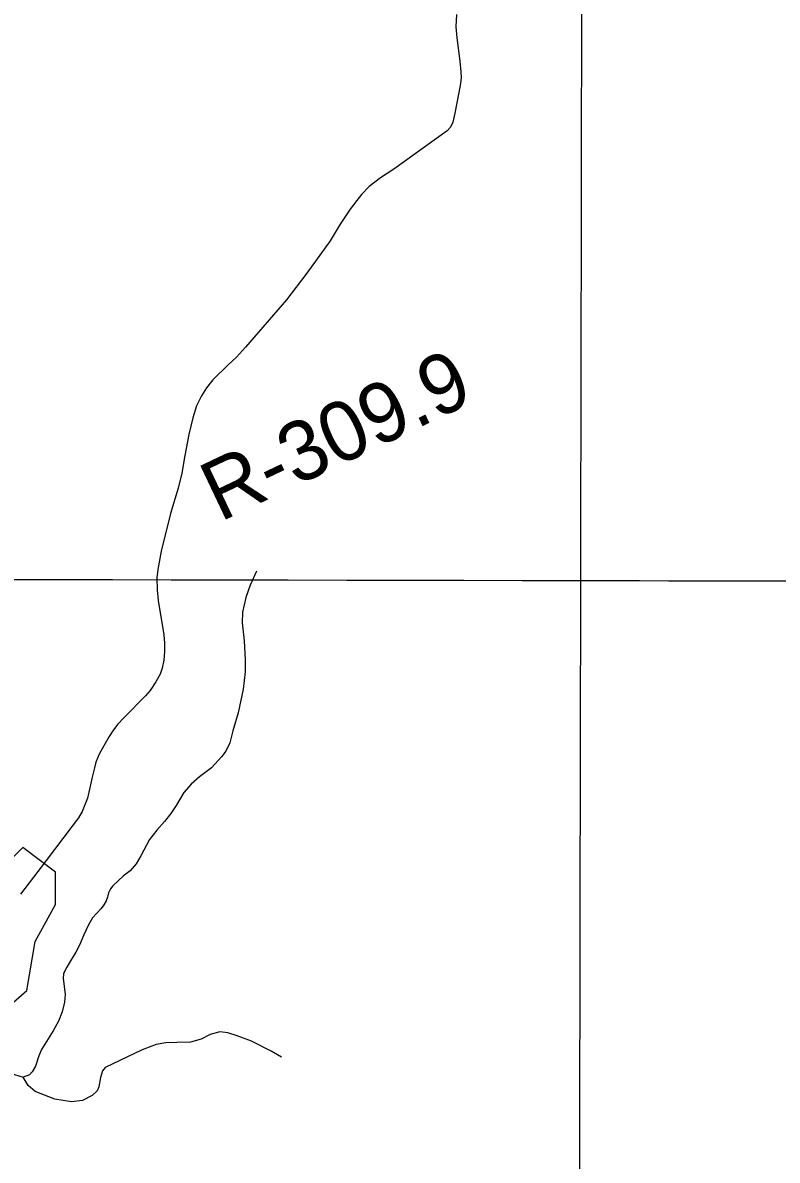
# Model space of a CAD drawing. Extents: x 3180038 to 3217926, y 922069 to 947485.
# Drawn here: x 3212208 to 3213259, y 932708 to 934293 of the extents above; entities that cross this region are included whole.
import ezdxf

# ---------------------------------------------------------------- set-up
doc = ezdxf.new("R2010")
doc.units = 0
for name, color, linetype in [('V-GRID-MAJR', 7, 'Continuous'), ('V-RIVR-RANG-IDEN', 7, 'Continuous'), ('V-ROAD-CNTR', 7, 'Continuous'), ('V-SITE-VEGE', 7, 'Continuous'), ('V-TOPO-SHOR', 7, 'Continuous')]:
    doc.layers.add(name, color=color, linetype=linetype)

msp = doc.modelspace()

# ---------------------------------------------------------------- linework, layer by layer
at = {"layer": 'V-GRID-MAJR'}
for points in [[(3212973.6, 927454), (3212985, 933516), (3212996.5, 939579.1), (3213008, 945642.2), (3213008, 945643.2)], [(3184280, 933581.8), (3186889.6, 933574.8), (3192108.7, 933561.5), (3197327.7, 933549), (3202546.8, 933537.2), (3207765.9, 933526.2), (3212985, 933516), (3215594.6, 933511.2)]]:
    msp.add_spline(points, degree=3, dxfattribs=at)
at = {"layer": 'V-ROAD-CNTR'}
for points in [[(3212811.9, 934304.3), (3212811, 934287.5), (3212812.1, 934271.8), (3212816.4, 934239.6), (3212817.8, 934224.4), (3212818.2, 934216.1), (3212817.1, 934205.4), (3212809.7, 934167.2), (3212806.5, 934154.7), (3212803.6, 934147.7), (3212798.9, 934142.2), (3212724.3, 934089), (3212705.8, 934076.7), (3212690.3, 934064.9)], [(3212690.3, 934064.9), (3212679.6, 934053.7), (3212672.9, 934045.2), (3212663.5, 934033.1), (3212663.5, 934033.1), (3212649.8, 934012.4), (3212649.8, 934012.2), (3212635.8, 933989.1)], [(3212635.8, 933989.1), (3212603.3, 933943.9), (3212575, 933907.1), (3212518, 933841), (3212505.3, 933827.2), (3212493.9, 933816.5), (3212472.2, 933795.6), (3212463.4, 933784.5), (3212456.6, 933773.2), (3212449.8, 933759.4), (3212444.5, 933742.8), (3212439.1, 933719.4), (3212433.1, 933690.2), (3212429.1, 933665.6)], [(3212429.1, 933665.6), (3212424, 933644.7), (3212413.3, 933609.5), (3212400.3, 933557.1), (3212395.5, 933531.4), (3212394.5, 933519.6), (3212394.7, 933502.9), (3212396.2, 933488), (3212404, 933440.5)], [(3212404, 933440.5), (3212405, 933428.9), (3212405, 933416.9), (3212404.2, 933405.2), (3212401.9, 933394.1), (3212399, 933385.7), (3212393.1, 933374.9), (3212384.9, 933362.8), (3212378.5, 933355.3), (3212349, 933325.3), (3212339.5, 933315.3), (3212333, 933306.6), (3212328.1, 933298.8), (3212320.3, 933285.6), (3212314.1, 933274), (3212309.5, 933263.1), (3212307.5, 933255.1), (3212304.4, 933241.9), (3212297.7, 933213), (3212293.3, 933201), (3212290.3, 933194.2), (3212285.2, 933185.5), (3212276.4, 933173.6)], [(3212276.4, 933173.6), (3212228.5, 933110.7), (3212204.2, 933079)]]:
    msp.add_lwpolyline(points, dxfattribs=at)
at = {"layer": 'V-SITE-VEGE'}
for p, q in [((3212207.5, 933144), (3212128, 933064.5)), ((3212253, 933109.9), (3212207.5, 933144)), ((3212253, 933064.5), (3212253, 933109.9)), ((3212224.6, 933013.3), (3212253, 933064.5)), ((3212213.2, 932945.1), (3212224.6, 933013.3)), ((3212167.7, 932905.3), (3212213.2, 932945.1))]:
    msp.add_line(p, q, dxfattribs=at)
at = {"layer": 'V-TOPO-SHOR'}
for points in [[(3212533, 933529.1), (3212524.5, 933509.4), (3212518.3, 933492.3), (3212513.8, 933472.1), (3212513.2, 933457), (3212515.9, 933432.1), (3212517.3, 933405.7), (3212517.3, 933389), (3212514.5, 933364.7), (3212507.4, 933331.6), (3212500.4, 933306.6), (3212496.1, 933290.1), (3212490.5, 933278.1), (3212484.5, 933270.3), (3212470.3, 933255.2), (3212453.7, 933242.4), (3212442.2, 933232.3), (3212432, 933220.5), (3212421.2, 933202.7), (3212413.9, 933191.5), (3212405.2, 933180.3), (3212394.4, 933168.1), (3212384.3, 933155.4), (3212371.8, 933132.4), (3212365.5, 933121.2), (3212357.2, 933111.8), (3212348.1, 933104.4), (3212332.9, 933090.7), (3212329.9, 933086.7), (3212327.2, 933081.1), (3212325.6, 933075), (3212323.9, 933069.6), (3212320.7, 933064.2), (3212316.8, 933059), (3212310.7, 933052.7), (3212304.8, 933046.1), (3212298.9, 933036.5), (3212292.8, 933022.4), (3212286.7, 933008), (3212281.6, 932998.2), (3212274.2, 932986.2), (3212268.9, 932977.4), (3212264.5, 932968.4), (3212263.8, 932961.6), (3212266.4, 932939.9), (3212265.5, 932928.4), (3212262.2, 932915), (3212257.1, 932902), (3212249.8, 932888.7), (3212233.7, 932862.8), (3212230, 932853.7), (3212225.1, 932839.3), (3212220.6, 932831.5), (3212216.7, 932827.5), (3212208.1, 932824.2)], [(3212568.1, 932852.1), (3212553.5, 932860.5), (3212526.3, 932874.2), (3212506.4, 932881.5), (3212493.1, 932885.9), (3212482.2, 932887.3), (3212468.5, 932883.4), (3212455.9, 932876.9), (3212441, 932873), (3212422.3, 932872.6), (3212406.9, 932872), (3212393.5, 932869.7), (3212373.9, 932862.3), (3212322.3, 932837.8), (3212318.4, 932832.8), (3212316, 932823.5), (3212313.6, 932810.8), (3212311.4, 932805.1), (3212304, 932798.8), (3212290.6, 932791.7), (3212275.2, 932789.9), (3212252, 932793.7), (3212224.8, 932804.4), (3212215, 932812.5), (3212208.1, 932824.2)], [(3211929.7, 932749.7), (3211938, 932753.5), (3211946.1, 932760.1), (3211962.3, 932778.9), (3211983.4, 932800.6), (3212002.3, 932821), (3212010.7, 932827.3), (3212018.6, 932830.7), (3212030.3, 932832.2), (3212041.1, 932833.7), (3212052.2, 932834.6), (3212073.1, 932835.3), (3212093, 932837.3), (3212133.6, 932842.8), (3212147.9, 932844.9), (3212160.2, 932844.6), (3212174, 932840.7), (3212196.2, 932827.9), (3212208.1, 932824.2)]]:
    msp.add_lwpolyline(points, dxfattribs=at)

# ---------------------------------------------------------------- texts
at = {"layer": 'V-RIVR-RANG-IDEN'}
msp.add_text('R-309.9', height=83, rotation=25.4035, dxfattribs=at).set_placement((3212482.3, 933597))

doc.saveas('drawing.dxf')
